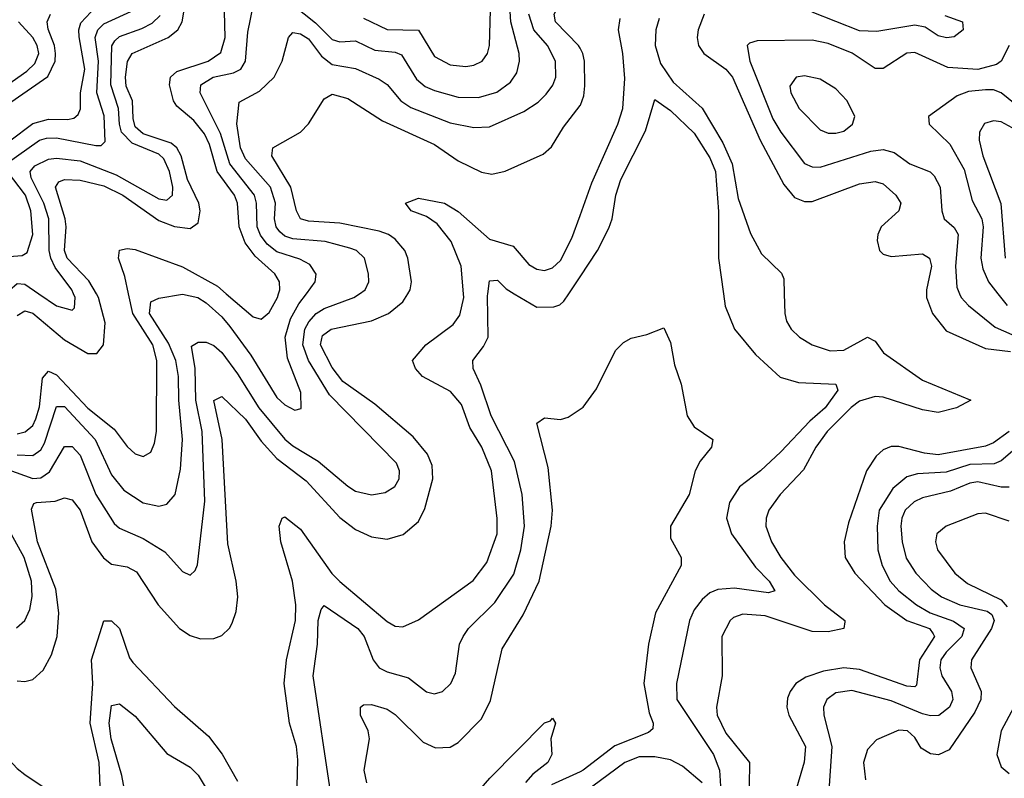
# Model space of a CAD drawing. Header units: inches. Extents: x 884549 to 1028252, y 526810 to 653624.
# Tile 881 of 1056: x 978577 to 981078, y 638770 to 640696. Entities that reach past the tile are written whole.
import ezdxf

# ---------------------------------------------------------------- set-up
doc = ezdxf.new("R2010")
doc.units = ezdxf.units.IN
doc.header["$MEASUREMENT"] = 0
for name, color, linetype in [('A9673', 7, 'Continuous'), ('A9674', 7, 'Continuous'), ('A9683', 7, 'Continuous'), ('A9684', 7, 'Continuous')]:
    doc.layers.add(name, color=color, linetype=linetype)

msp = doc.modelspace()

# ---------------------------------------------------------------- linework, layer by layer
at = {"layer": 'A9673', "color": 5}
for points, elevation in [([(978546.6, 639553.4), (978610, 639531.1), (978630, 639532.2), (978652.4, 639547.6), (978690, 639611.8), (978710, 639612.1), (978730, 639590.1), (978770.4, 639490), (978816.6, 639416.6), (978830, 639404.8), (978890, 639378.5), (978944.9, 639344.9), (978990, 639294.6), (979010, 639285.7), (979022.5, 639297.5), (979028.6, 639311.4), (979046.7, 639473.3), (979040.5, 639650), (979024, 639730), (979022.3, 639810), (979012.9, 639867.1), (979030, 639876.9), (979050, 639876.8), (979070, 639868.7), (979090, 639851), (979130, 639796.8), (979183.8, 639710), (979250, 639630.8), (979270, 639613.9), (979335.1, 639575.1), (979410, 639511.1), (979430, 639498.8), (979470, 639489.5), (979505, 639495), (979529.9, 639510.1), (979540.5, 639530), (979541.1, 639550), (979533.8, 639570), (979363.3, 639743.3), (979310.3, 639830.3), (979295.4, 639870), (979301.3, 639910), (979311.2, 639928.8), (979330, 639949.4), (979350, 639962.4), (979425.6, 639990), (979439.9, 640000)], 2340), ([(978570, 639591), (978610, 639589.1), (978630, 639603.3), (978639.7, 639620.3), (978670, 639713.9), (978690, 639713.9), (978768.1, 639630), (978810, 639540.1), (978841.1, 639501.1), (978890, 639468.7), (978930, 639460.4), (978950, 639466), (978971.4, 639490), (978985.2, 639554.8), (978990.5, 639630), (978980.9, 639730), (978980, 639790), (978973, 639830), (978954.6, 639874.6), (978906.1, 639950), (978910, 639979.7), (978930, 639988.2), (978990, 639998.5), (979029, 639990), (979050, 639977), (979090, 639940.9), (979110, 639916.3), (979163.5, 639843.5), (979230, 639736.2), (979250, 639717.5), (979275.5, 639704.4), (979291.2, 639708.8), (979290.9, 639749.1), (979256.5, 639836.5), (979250.9, 639890), (979264.1, 639935.9), (979286, 639974), (979305.2, 640000)], 2360), ([(978570, 639017.3), (978590, 639015.3), (978610, 639020.6), (978636.2, 639043.8), (978657.3, 639082.7), (978671.8, 639130), (978675.6, 639190), (978668.3, 639250), (978621.6, 639370), (978606.7, 639453.3), (978612.8, 639467.2), (978619.5, 639470), (978666.8, 639473.2), (978690, 639481.3), (978710, 639476.9), (978730, 639450.1), (978759.9, 639370), (978789.2, 639329.2), (978810, 639313.2), (978850, 639306.3), (978873.7, 639293.7), (978928.7, 639210), (978982.4, 639150), (979010, 639132.3), (979036.1, 639123.9), (979070, 639124.3), (979090, 639131.8), (979109.5, 639150.5), (979116.2, 639163.8), (979126.5, 639193.5), (979130.7, 639230), (979126.8, 639270), (979105.3, 639365.3), (979090.7, 639630), (979070, 639729), (979090, 639739.2), (979150, 639681.4), (979190, 639625.9), (979230, 639581.9), (979304.6, 639524.6), (979390, 639431.5), (979430, 639401.4), (979470, 639382.5), (979510, 639376.6), (979551.1, 639388.9), (979590, 639422), (979605.3, 639454.7), (979626.1, 639530), (979624, 639564), (979612.4, 639592.4), (979576.3, 639636.3), (979479.1, 639719.1), (979397.1, 639777.2), (979370, 639812.8), (979340.9, 639870), (979346.1, 639893.9), (979367.4, 639910), (979470, 639931.4), (979513.3, 639950), (979550, 639979.2), (979562.5, 640000)], 2320), ([(978570, 639944.8), (978590, 639956.6), (978610, 639950.1), (978690, 639882.8), (978750, 639848.2), (978772.2, 639847.8), (978789.9, 639870.1), (978794, 639926), (978777.2, 639990), (978771.4, 640000)], 2420), ([(978570, 639643.9), (978590.8, 639649.2), (978610, 639665.5), (978618, 639682), (978627, 639713), (978634.2, 639785.8), (978650, 639803.6), (978670, 639793.7), (978750, 639709.2), (978816.4, 639656.4), (978850, 639611.6), (978870, 639593), (978890, 639586.4), (978910, 639597.6), (978919.4, 639620.6), (978923.8, 639650), (978925, 639830), (978914.6, 639870), (978864, 639950), (978853.3, 640000)], 2380), ([(978625, 640000), (978670, 639968.9), (978710, 639958.2), (978715.9, 639964.1), (978717.2, 639990), (978713.3, 640000)], 2440), ([(979101.4, 640000), (979170, 639941.2), (979190, 639935.6), (979210, 639952.2), (979231.3, 639990), (979234.4, 640000)], 2380), ([(979281.2, 638750), (979283.5, 638816.5), (979279.9, 638850), (979261.7, 638910), (979248, 639010), (979254.3, 639070), (979276.8, 639170), (979278.4, 639210), (979269.6, 639270), (979239.6, 639370), (979235.5, 639410), (979243.1, 639430), (979250, 639433.4), (979290, 639402), (979369.5, 639289.5), (979389.6, 639269.6), (979510, 639167.4), (979530, 639155.9), (979550, 639154.1), (979590, 639171.6), (979728.2, 639271.8), (979762.9, 639317.1), (979789.6, 639390), (979789.6, 639429.6), (979775, 639550), (979750.6, 639610), (979720.4, 639660.4), (979698.5, 639718.5), (979671.3, 639751.3), (979600.2, 639790), (979581.7, 639810), (979574, 639830), (979608.3, 639870), (979678.1, 639921.9), (979694.8, 639945.2), (979705.2, 639990), (979704.3, 640000)], 2280), ([(979367.2, 638730), (979322.3, 639030), (979332.9, 639110), (979334.9, 639170), (979342, 639198), (979350, 639208.1), (979435.4, 639150), (979451.3, 639130), (979474.5, 639070), (979490.1, 639050), (979510, 639039.6), (979564.4, 639024.4), (979610, 638989.4), (979630, 638983.8), (979650.4, 638989.6), (979671.6, 639010), (979683.6, 639036.4), (979693.9, 639110), (979703, 639130), (979716.8, 639150), (979783.9, 639216.1), (979832.2, 639287.8), (979849.5, 639350), (979859.3, 639410), (979852.7, 639490), (979833.6, 639573.6), (979774.2, 639690), (979748.1, 639768.1), (979728.7, 639810), (979727.7, 639830), (979754.5, 639865.5), (979766.7, 639890), (979765.2, 639994.8), (979765.8, 640000)], 2260), ([(979832.3, 640000), (979890, 639965.9), (979933, 639967), (979948.4, 639971.6), (979959.1, 639981), (979971.6, 640000)], 2260), ([(979458.4, 638758.4), (979451.5, 638790), (979464.9, 638870), (979461.7, 638890), (979442.7, 638930), (979442.2, 638950), (979450, 638955.9), (979470, 638957.1), (979510, 638945), (979530, 638932), (979601.4, 638861.4), (979633.1, 638846.9), (979670, 638848.9), (979690, 638860.5), (979750, 638920.9), (979772.5, 638967.5), (979801.8, 639098.2), (979855.3, 639184.7), (979896.2, 639270), (979926.5, 639410), (979929.6, 639450), (979918.8, 639558.9), (979890, 639671), (979910, 639684.4), (979950, 639680.4), (979970, 639686.7), (980000, 639706.4)], 2240), ([(978568.4, 639151.6), (978589.5, 639170.5), (978602.2, 639197.8), (978608.4, 639231.6), (978606.7, 639270), (978588.3, 639330), (978554.9, 639390)], 2340), ([(978781.3, 638750), (978778.5, 638810), (978755.6, 638910), (978762.4, 639010), (978759.1, 639070), (978790, 639169.1), (978810, 639169.5), (978830.1, 639150), (978855.6, 639075.6), (978863.7, 639063.7), (978970, 638952.2), (979056.2, 638876.2), (979090.7, 638830.7), (979130, 638762.7)], 2280), ([(978474.2, 638754.2), (978456.2, 638796.2), (978402.4, 638862.4), (978380.6, 638880.6), (978327.2, 638910), (978308.4, 638931.6), (978323.6, 638950), (978350, 638959.3), (978370, 638957.9), (978390, 638949), (978510, 638859.1), (978570, 638794.3), (978590, 638779.1), (978690, 638711.7)], 2280), ([(978859.5, 638650), (978836.4, 638776.4), (978808.9, 638870), (978804, 638910), (978810, 638954.7), (978830, 638958.4), (978870, 638927.5), (978950, 638832.3), (979010, 638797.6), (979030, 638777.9), (979070.6, 638710)], 2260), ([(979710, 638699.3), (979771.2, 638770), (979910, 638910.8), (979924.7, 638915.3), (979930, 638922), (979938, 638910), (979926, 638870), (979928, 638830), (979918, 638810), (979880, 638780), (979861.1, 638758.9)], 2220), ([(980000, 638786.4), (979927.3, 638752.7)], 2240)]:
    msp.add_lwpolyline(points, dxfattribs=dict(at, elevation=elevation))
at = {"layer": 'A9674', "color": 5}
for points, elevation in [([(980000, 640623.1), (979996.2, 640630), (979937.3, 640690), (979934.2, 640710), (979945.6, 640730), (979980.9, 640770), (980000, 640803.7)], 2320), ([(978551.9, 640388.1), (978610, 640431.7), (978650, 640443), (978698.1, 640441.9), (978714, 640446), (978725.2, 640454.8), (978730.8, 640469.2), (978731, 640510), (978741.7, 640570), (978727.5, 640652.5), (978726.7, 640670), (978732, 640688), (978770, 640727.9)], 2480), ([(979234.4, 640000), (979237.4, 640010), (979236.3, 640030), (979224.4, 640050), (979175.1, 640095.1), (979149.1, 640129.1), (979134.2, 640170), (979130.2, 640230), (979122, 640250), (979078.1, 640310), (979058.5, 640378.5), (979046, 640406), (979019.3, 640439.3), (978975.7, 640475.7), (978966.9, 640490), (978957.5, 640530), (978959.5, 640550), (978975.9, 640564.1), (979055.6, 640590), (979087.9, 640612.1), (979098.9, 640650), (979096.4, 640750)], 2380), ([(979305.2, 640000), (979327.4, 640030), (979329.3, 640049.3), (979314, 640074), (979288, 640088), (979230, 640106.3), (979205.5, 640125.5), (979188.3, 640148.3), (979179.5, 640170), (979178.4, 640230), (979172.8, 640250), (979110.8, 640330), (979086.3, 640406.3), (979034.8, 640510), (979036.7, 640530), (979068.2, 640550), (979119.3, 640560.7), (979138.4, 640570), (979149.9, 640590), (979156, 640664), (979169.3, 640730)], 2360), ([(979270, 640733.7), (979327.8, 640687.8), (979370, 640645.2), (979390, 640639), (979430, 640642.3), (979478.5, 640618.5), (979530, 640612.9), (979546.6, 640606.6), (979584.3, 640544.3), (979606.4, 640526.4), (979630, 640515.6), (979690, 640499.1), (979742.3, 640497.7), (979788.6, 640511.4), (979823, 640537), (979839.3, 640560.7), (979846.6, 640590), (979845.7, 640610), (979824, 640690), (979821.7, 640730)], 2360), ([(979450, 640699.6), (979510.3, 640670.3), (979590, 640669.1), (979630, 640602.2), (979670, 640581.1), (979710, 640577.1), (979730, 640580.1), (979751.2, 640590), (979764.9, 640610), (979769.9, 640630), (979773.5, 640750)], 2380), ([(978490, 640442), (978648.4, 640551.6), (978666.5, 640590), (978667.8, 640610), (978665.1, 640630), (978648.8, 640671.2), (978646.5, 640690), (978654.5, 640710)], 2520), ([(978542.1, 640330), (978627.2, 640390), (978644.9, 640395.1), (978670, 640395.5), (978770, 640376.5), (978783.4, 640376.6), (978794, 640386), (978791.2, 640451.2), (978772.8, 640510), (978777, 640590), (978768.3, 640650), (978775.2, 640670), (978790, 640684.8), (978870, 640721.8)], 2460), ([(978713.3, 640000), (978709.4, 640010), (978666.4, 640066.4), (978655.8, 640090), (978651.7, 640110), (978650.6, 640190), (978638.3, 640230), (978605.6, 640294.4), (978602.9, 640310), (978615.4, 640324.6), (978650, 640341.7), (978670, 640344.3), (978730, 640337.5), (978821.7, 640301.7), (978930, 640240.5), (978950, 640237.5), (978964.9, 640250), (978965.7, 640270), (978957.5, 640310), (978942.6, 640342.6), (978930, 640354.3), (978862.2, 640382.2), (978835.6, 640410), (978829.8, 640430), (978827.8, 640470), (978807.9, 640530), (978810.6, 640629.4), (978817.9, 640642.1), (978830, 640652.9), (978887.1, 640672.9), (978912.8, 640687.2), (978933.5, 640706.5)], 2440), ([(978771.4, 640000), (978752.4, 640032.4), (978697.3, 640090), (978690, 640110), (978694.8, 640170), (978692.4, 640190), (978667.4, 640270), (978676.2, 640283.8), (978690, 640290.1), (978730, 640288), (978790, 640273.8), (978838.5, 640250), (978930, 640185.7), (978970, 640170.6), (979010, 640165.4), (979030, 640180.2), (979035.4, 640210), (979031.3, 640230), (979003, 640290), (978987.1, 640350), (978975.8, 640370), (978961.7, 640381.7), (978890, 640405.5), (978870, 640423.6), (978864.7, 640444.7), (978863.4, 640490), (978847, 640527), (978845.1, 640550), (978850.4, 640589.6), (978862.3, 640610), (978953.5, 640650), (978978.4, 640670), (978989.6, 640690), (978994.9, 640725.1)], 2420), ([(979439.9, 640000), (979454.1, 640010), (979463.2, 640030), (979463, 640050), (979452.1, 640090), (979432.2, 640110), (979415.6, 640115.6), (979352.4, 640132.4), (979270, 640139.6), (979250, 640145.6), (979237, 640157), (979227.9, 640170), (979224.1, 640190), (979226.1, 640230), (979214.1, 640270), (979150, 640342.1), (979137.7, 640370), (979128.5, 640431.5), (979133.7, 640486.3), (979185.5, 640514.5), (979223, 640550), (979243.4, 640590), (979259, 640650), (979270, 640663), (979290, 640659.7), (979310, 640646.8), (979343, 640603), (979370, 640581.9), (979430, 640571.9), (979490, 640544.3), (979510, 640531.3), (979545, 640490), (979570, 640472.9), (979670, 640433.7), (979730, 640422.2), (979770, 640423.8), (979857.2, 640462.8), (979893.5, 640486.5), (979913.9, 640506.1), (979930.9, 640529.1), (979938.2, 640550), (979937.8, 640590), (979916.9, 640630), (979882.4, 640670), (979869.5, 640710)], 2340), ([(978470, 640478.1), (978594.8, 640565.2), (978615.3, 640584.7), (978625.2, 640610), (978621.4, 640630), (978609.6, 640650), (978573.6, 640690)], 2540), ([(979562.5, 640000), (979568.5, 640010), (979571.6, 640030), (979562.8, 640090), (979555.2, 640110), (979530, 640138.7), (979513.8, 640150), (979490, 640158.3), (979390, 640179), (979310, 640183.9), (979290.3, 640190.3), (979279.6, 640210), (979265.3, 640270), (979217.3, 640350), (979219.7, 640370), (979290, 640410.2), (979310, 640431.5), (979350, 640494.3), (979370, 640506.3), (979410, 640495.4), (979498.6, 640438.6), (979630, 640379), (979690, 640337), (979750, 640308.3), (979776.2, 640303.8), (979810, 640311.1), (979905.9, 640354.1), (979927.4, 640372.6), (979957.6, 640422.4), (980000, 640477.4)], 2320), ([(978550, 640094.5), (978583, 640097), (978595.4, 640104.6), (978609.7, 640150.3), (978605, 640210), (978591.1, 640250), (978545.7, 640310)], 2460), ([(979704.3, 640000), (979697.9, 640070), (979672.5, 640132.5), (979637.4, 640177.4), (979610, 640196.2), (979570.9, 640210), (979556.8, 640230), (979590, 640242.3), (979655.6, 640230), (979690, 640209), (979770, 640138.4), (979830, 640120.9), (979870, 640074.1), (979890, 640062.2), (979910, 640058.9), (979930, 640065.9), (979950, 640084.6), (979979.2, 640140.8), (980000, 640198.5)], 2280), ([(978853.3, 640000), (978843.9, 640043.9), (978827.4, 640090), (978829.9, 640110.1), (978850, 640114.7), (978870, 640111.8), (978990, 640068.3), (979079.1, 640019.1), (979101.4, 640000)], 2380), ([(978545.1, 640000), (978551, 640009), (978570, 640025.9), (978590, 640024.2), (978625, 640000)], 2440), ([(979765.8, 640000), (979770, 640033), (979790, 640034.3), (979812, 640012), (979832.3, 640000)], 2260), ([(979971.6, 640000), (980000, 640043.1)], 2260)]:
    msp.add_lwpolyline(points, dxfattribs=dict(at, elevation=elevation))
at = {"layer": 'A9683', "color": 5}
for points, elevation in [([(980364.2, 640000), (980368.7, 639968.7), (980392.7, 639910), (980445.8, 639845.8), (980508.1, 639788.1), (980554.6, 639774.6), (980650.1, 639770.1), (980654.8, 639754.8), (980622.6, 639710), (980583.4, 639676.6), (980510, 639598.5), (980458.3, 639550), (980404.7, 639510), (980379.6, 639470), (980372.2, 639430), (980384.8, 639390), (980445.4, 639305.4), (980480.1, 639270), (980494.6, 639245.4), (980479.1, 639240.9), (980392.5, 639252.5), (980350, 639249.2), (980330, 639240.1), (980310, 639223.4), (980290, 639197.5), (980277.7, 639170), (980244.6, 639010), (980246.2, 638970), (980338.7, 638830), (980354.5, 638790), (980356.8, 638750)], 2260), ([(980518.6, 640000), (980519.8, 639950), (980524.7, 639930), (980536.3, 639910), (980557.1, 639890), (980589.3, 639870), (980635.3, 639855.3), (980670, 639856.4), (980730, 639889.5), (980750, 639879.3), (980770.5, 639850), (980870, 639780.2), (980992.6, 639730), (980956.5, 639710), (980910, 639698.6), (980870, 639705.5), (980770, 639736.9), (980750, 639739.3), (980710, 639727), (980688.8, 639711.2), (980627.9, 639650), (980599.1, 639610), (980567.2, 639552.8), (980508.6, 639490), (980479.8, 639450), (980472.5, 639430), (980471.5, 639410), (980486.2, 639370), (980510.1, 639330), (980545, 639285), (980621.2, 639210), (980672.9, 639170), (980673, 639167), (980670, 639149.9), (980630, 639141.3), (980590, 639142), (980470, 639181.8), (980413.6, 639186.4), (980390, 639177.8), (980381.7, 639170), (980360.4, 639130), (980360.6, 639030), (980347, 638950), (980348, 638930), (980370, 638884.2), (980430.1, 638810), (980429.4, 638750.6)], 2280), ([(980880.3, 640000), (980880.4, 639990), (980895.1, 639950), (980930, 639905.8), (981030, 639860.8), (981093.3, 639853.3)], 2320), ([(980963.6, 640000), (980967.7, 639990), (980987, 639970), (981054.7, 639914.7), (981096.4, 639896.4)], 2340), ([(981061.3, 640000), (981084.8, 639970)], 2360), ([(980000, 639706.4), (980008.2, 639711.8), (980042, 639758), (980090, 639856), (980110, 639876), (980130, 639886.8), (980170, 639896), (980213, 639913), (980230, 639876), (980239.6, 639819.6), (980256.9, 639770), (980272.3, 639690), (980290, 639662.3), (980337.6, 639630), (980334.3, 639610), (980305.4, 639574.6), (980292.3, 639550), (980277.3, 639490), (980229.5, 639410), (980230, 639379.1), (980256.9, 639330), (980256.9, 639310), (980191.3, 639190), (980173.7, 639110), (980162.4, 639010), (980175.9, 638936), (980186, 638910), (980185, 638895.1), (980174.2, 638885.8), (980088.3, 638851.8), (980007.8, 638790), (980000, 638786.4)], 2240), ([(981090, 639650.2), (981050, 639621.5), (981030, 639612.8), (980910, 639590.9), (980874.8, 639594.8), (980810, 639611.6), (980790, 639611.9), (980770, 639603.2), (980752.4, 639587.6), (980727.2, 639550), (980681.7, 639418.3), (980671.3, 639370), (980673.6, 639330), (980698, 639290), (980774, 639210), (980830, 639170.3), (980887.3, 639150), (980896.8, 639136.8), (980900.1, 639130), (980861.9, 639070), (980854.3, 639005.7), (980850, 639001.7), (980830, 639003.4), (980710, 639046.2), (980670, 639050.2), (980618.1, 639041.9), (980573.8, 639026.2), (980548.1, 639010), (980533.4, 638990), (980527.3, 638972.7), (980525.1, 638950), (980530.1, 638930), (980573, 638850), (980569.3, 638810.7), (980545.8, 638730)], 2320), ([(981110, 639609.9), (981070, 639575.3), (981051.8, 639568.2), (980990, 639566.2), (980930, 639547), (980857.3, 639542.7), (980830, 639535.4), (980794.6, 639505.4), (980760.1, 639450), (980754.5, 639410), (980756.7, 639350), (980767.1, 639310), (980788, 639270), (980810, 639245.3), (980855, 639210), (980889.1, 639190), (980948.2, 639168.2), (980975.9, 639150), (980969.7, 639130), (980929.7, 639090), (980916.6, 639070), (980913.9, 639050), (980919.2, 639030), (980943.7, 638990), (980946.6, 638970), (980938.5, 638950), (980911, 638929), (980890, 638928.1), (980870, 638933.3), (980790, 638966.7), (980690, 638992.3), (980650, 638986.6), (980626.7, 638970), (980618.5, 638950), (980618.9, 638930), (980639.9, 638850), (980628.7, 638688.7)], 2340), ([(981090, 639508.5), (981070, 639508.5), (981010, 639522.3), (980990, 639518.8), (980941.4, 639498.6), (980870, 639481.8), (980848.4, 639471.6), (980826.1, 639450), (980817.2, 639430), (980814.9, 639410), (980818, 639370), (980828.6, 639328.6), (980852.8, 639290), (980891.5, 639250), (980918.5, 639230), (980964.6, 639210), (981034.2, 639194.2), (981045.6, 639185.6), (981051.7, 639170), (981044.9, 639150), (980994.4, 639070), (980992.6, 639050), (981019.3, 638990), (981018.3, 638970), (981002.4, 638937.6), (980937.9, 638842.1), (980910.6, 638829.4), (980890, 638831.9), (980866.1, 638846.1), (980850, 638873.3), (980831.7, 638890), (980810, 638891.7), (980752.8, 638867.2), (980730, 638843.1), (980720.3, 638810), (980725.4, 638765.4)], 2360), ([(981090, 639422.5), (981030, 639443), (981010, 639440.9), (980930, 639409.8), (980906.2, 639390), (980902.5, 639370), (980907.8, 639350), (980952, 639290), (980983.9, 639263.9), (981070, 639222.3), (981085.3, 639205.3)], 2380), ([(981102, 638950), (981069.6, 638890), (981058.9, 638830), (981070, 638799.1), (981090, 638782.1)], 2380), ([(980310, 638758.2), (980260, 638800.1), (980230, 638816.3), (980190, 638824.3), (980150, 638823.7), (980113.9, 638810), (980010, 638732.9)], 2260)]:
    msp.add_lwpolyline(points, dxfattribs=dict(at, elevation=elevation))
at = {"layer": 'A9684', "color": 5}
for points, elevation in [([(980314.9, 640710), (980299.7, 640670), (980297.3, 640650), (980301, 640630), (980314.3, 640610), (980370, 640569.7), (980387.5, 640550), (980457.2, 640390), (980517.3, 640277.3), (980544.5, 640244.5), (980570, 640233.6), (980590, 640234.2), (980710, 640278.5), (980750, 640284.9), (980770, 640278.8), (980802.1, 640250), (980815, 640230), (980810.1, 640210), (980765.1, 640170), (980756.1, 640150), (980755, 640135), (980760.7, 640110), (980770, 640100.2), (980790, 640094.3), (980870, 640100.8), (980887.8, 640090), (980893.1, 640070), (980880.1, 640010), (980880.3, 640000)], 2320), ([(980926.2, 640706.2), (980971.8, 640690), (980973.4, 640670), (980950, 640652.1), (980930.7, 640649.3), (980910, 640654.6), (980876.4, 640676.4), (980850, 640681.9), (980754.1, 640665.9), (980710, 640667), (980590, 640714.3)], 2320), ([(980000, 640198.5), (980030, 640281.7), (980095.9, 640430), (980108.3, 640470), (980113.5, 640546.5), (980108.4, 640610), (980097.4, 640670), (980101.7, 640698.3)], 2280), ([(980201.2, 640698.8), (980192.1, 640670), (980191, 640630), (980204.3, 640584.3), (980236.6, 640536.6), (980310, 640471.4), (980362.7, 640382.7), (980386, 640330), (980401.7, 640241.7), (980432.7, 640152.7), (980461.3, 640101.3), (980511.8, 640051.8), (980517.7, 640037.7), (980518.6, 640000)], 2280), ([(981089.6, 640630), (981070.1, 640589.9), (981057.8, 640582.2), (981010, 640569.2), (980933.9, 640573.9), (980850, 640612.3), (980830, 640610.4), (980770, 640571.6), (980750, 640571.8), (980690.8, 640610.8), (980630, 640635.5), (980590, 640643.8), (980450, 640642.1), (980430, 640636.1), (980424.5, 640630), (980431, 640590), (980490, 640443.9), (980510, 640410.1), (980570, 640330.8), (980590, 640321.8), (980610, 640321.4), (980738.4, 640361.6), (980770, 640365.8), (980798.1, 640358.1), (980837.5, 640330), (980889.3, 640309.3), (980899.3, 640299.3), (980914.6, 640270), (980919.1, 640210), (980925.3, 640190), (980950, 640168.1), (980960.5, 640150), (980953.8, 640070), (980956.9, 640016.9), (980963.6, 640000)], 2340), ([(980000, 640477.4), (980001.1, 640478.9), (980010, 640502.6), (980012.1, 640527.9), (980011.5, 640590), (980007.1, 640610), (980000, 640623.1)], 2320), ([(981150, 640444.5), (981070, 640509.6), (981050, 640517.8), (981030, 640517.6), (980986.9, 640513.1), (980957.9, 640502.1), (980884.9, 640450), (980886.4, 640430), (980939.7, 640379.7), (980975.3, 640315.3), (980996.3, 640236.3), (981020.6, 640190), (981023.8, 640170), (981018.1, 640090), (981022.8, 640062.8), (981037.8, 640030), (981061.3, 640000)], 2360), ([(980000, 640043.1), (980044.1, 640110), (980073.5, 640166.5), (980081.4, 640190), (980090.8, 640250), (980103.9, 640290), (980166.2, 640413.8), (980190, 640493), (980230, 640464.8), (980290, 640407.7), (980330, 640345.2), (980344.2, 640310), (980351.6, 640208.4), (980351.3, 640090), (980364.2, 640000)], 2260), ([(981125.4, 640405.4), (981070, 640435.9), (981050, 640438.8), (981027.7, 640432.3), (981014.3, 640410), (981013.9, 640390), (981023.1, 640350), (981069.1, 640229.1), (981080.1, 640090)], 2380)]:
    msp.add_lwpolyline(points, dxfattribs=dict(at, elevation=elevation))
at = {"layer": 'A9684', "color": 5, "elevation": 2360}
msp.add_lwpolyline([(980570, 640553.4), (980548.9, 640550), (980533, 640527), (980535.5, 640510), (980556.3, 640470), (980610, 640416.2), (980630, 640407.4), (980650, 640407.2), (980670, 640412.9), (980692.3, 640430), (980698.2, 640450), (980678.7, 640490), (980650, 640520.2), (980610, 640545)], close=True, dxfattribs=at)

doc.saveas('drawing.dxf')
